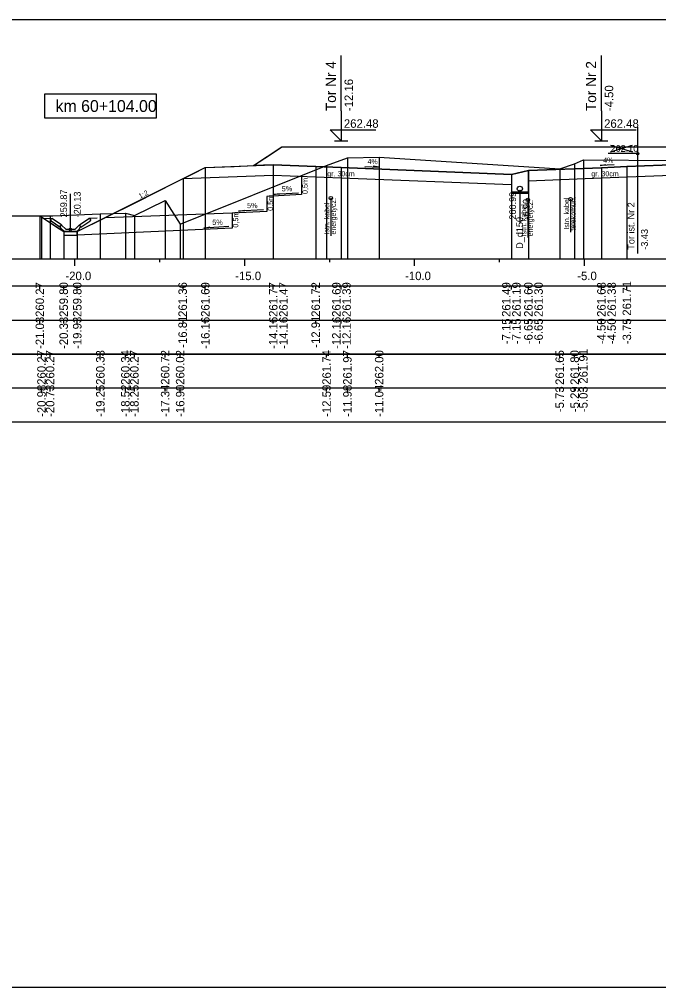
# Model space of a CAD drawing. Extents: x 6516023 to 6560129, y 5513077 to 5529206.
# Drawn here: x 6518146.08 to 6518164.9, y 5514484.66 to 5514513.16 of the extents above; entities that cross this region are included whole.
import ezdxf

# ---------------------------------------------------------------- set-up
doc = ezdxf.new("R2010")
doc.units = 0
for name, color, linetype in [('IR_default', 7, 'Continuous'), ('TOR_PRZEK_P-kable', 7, 'Continuous'), ('TOR_PRZEK_P-komponent', 7, 'Continuous'), ('TOR_PRZEK_P-odwodnienie', 7, 'Continuous'), ('TOR_PRZEK_P-opisy', 7, 'Continuous'), ('TOR_PRZEK_P-schodkowanie+wymiana', 7, 'Continuous'), ('TOR_PRZEK_P-tabelka istniejace', 7, 'Continuous'), ('TOR_PRZEK_P-tabelka projektowane', 7, 'Continuous'), ('TOR_PRZEK_P-teren istniejacy', 7, 'Continuous'), ('TOR_PRZEK_P-tory istniejace', 7, 'Continuous'), ('TOR_PRZEK_P-tory projektowane', 7, 'Continuous'), ('TOR_PRZEK_P-uklad odniesienia', 7, 'Continuous'), ('TOR_PRZEK_P-warstwa ochronna I', 7, 'Continuous'), ('TOR_PRZEK_P-warstwa ochronna II', 7, 'Continuous'), ('TOR_PS_T-skarpy projektowane', 7, 'Continuous'), ('TOR_RAMKI-ramka+tabelka 1', 7, 'Continuous')]:
    doc.layers.add(name, color=color, linetype=linetype)

msp = doc.modelspace()

# ---------------------------------------------------------------- linework, layer by layer
at = {"layer": 'IR_default'}
msp.add_lwpolyline([(6518146.679, 5514507.377), (6518146.79, 5514507.303), (6518146.886, 5514507.239), (6518147.183, 5514507.041), (6518147.381, 5514506.909), (6518147.621, 5514506.909), (6518147.781, 5514506.909), (6518149.503, 5514507.77), (6518150.682, 5514508.36), (6518151.204, 5514508.621), (6518151.551, 5514508.795), (6518152.404, 5514508.829), (6518152.972, 5514508.852), (6518153.47, 5514509.183), (6518153.801, 5514509.405), (6518157.301, 5514509.405), (6518160.036, 5514509.404), (6518161.463, 5514509.404), (6518162.863, 5514509.404), (6518164.963, 5514509.404)], dxfattribs=at)
at = {"layer": 'TOR_PRZEK_P-kable'}
for p, q in [((6518155.248, 5514507.897), (6518155.248, 5514506.787)), ((6518161.047, 5514507.843), (6518161.047, 5514506.733)), ((6518162.308, 5514507.863), (6518162.308, 5514506.89))]:
    msp.add_line(p, q, dxfattribs=at)
for centre in [(6518155.248, 5514507.897), (6518161.047, 5514507.843), (6518162.308, 5514507.863)]:
    msp.add_circle(centre, 0.05, dxfattribs=at)
at = {"layer": 'TOR_PRZEK_P-komponent'}
msp.add_lwpolyline([(6518160.563, 5514508.594), (6518155.551, 5514508.795), (6518154.801, 5514508.825), (6518153.551, 5514508.875), (6518152.972, 5514508.852), (6518153.801, 5514509.405), (6518157.301, 5514509.405), (6518161.463, 5514509.404), (6518164.963, 5514509.404), (6518165.963, 5514509.404), (6518169.463, 5514509.404), (6518170.013, 5514509.404), (6518173.513, 5514509.404), (6518174.854, 5514508.51), (6518171.763, 5514508.633), (6518167.713, 5514508.795), (6518166.963, 5514508.825), (6518165.518, 5514508.883), (6518163.963, 5514508.821), (6518163.213, 5514508.791), (6518161.063, 5514508.705), (6518160.563, 5514508.594)], dxfattribs=at)
at = {"layer": 'TOR_PRZEK_P-odwodnienie'}
for p, q in [((6518160.813, 5514508.096), (6518160.813, 5514507.161)), ((6518147.581, 5514506.979), (6518147.581, 5514508.023)), ((6518147.272, 5514507.038), (6518147.01, 5514507.213)), ((6518147.316, 5514507.105), (6518147.036, 5514507.292)), ((6518147.845, 5514507.105), (6518148.126, 5514507.292)), ((6518147.89, 5514507.038), (6518148.151, 5514507.213)), ((6518147.283, 5514507.055), (6518147.272, 5514507.038)), ((6518147.273, 5514507.074), (6518147.321, 5514507.098)), ((6518147.316, 5514507.105), (6518147.308, 5514507.093)), ((6518147.441, 5514506.979), (6518147.321, 5514507.098)), ((6518147.391, 5514506.909), (6518147.771, 5514506.909)), ((6518147.441, 5514506.979), (6518147.721, 5514506.979)), ((6518147.721, 5514506.979), (6518147.841, 5514507.098)), ((6518147.841, 5514507.098), (6518147.888, 5514507.074)), ((6518147.845, 5514507.105), (6518147.854, 5514507.093)), ((6518147.879, 5514507.055), (6518147.89, 5514507.038))]:
    msp.add_line(p, q, dxfattribs=at)
for points in [[(6518160.563, 5514508.594), (6518160.563, 5514508.036), (6518161.063, 5514508.036), (6518161.063, 5514508.705)], [(6518160.563, 5514508.076), (6518161.063, 5514508.076)], [(6518146.789, 5514507.304), (6518147.036, 5514507.292)], [(6518146.985, 5514507.265), (6518147.036, 5514507.292)], [(6518146.985, 5514507.265), (6518147.01, 5514507.213)], [(6518148.372, 5514507.304), (6518148.126, 5514507.292)], [(6518148.176, 5514507.265), (6518148.126, 5514507.292)], [(6518148.176, 5514507.265), (6518148.151, 5514507.213)], [(6518147.308, 5514507.093), (6518147.273, 5514507.074)], [(6518147.321, 5514506.979), (6518147.273, 5514507.074)], [(6518147.273, 5514507.074), (6518147.283, 5514507.055)], [(6518147.391, 5514506.909), (6518147.321, 5514506.979)], [(6518147.381, 5514506.909), (6518147.38, 5514506.91), (6518147.381, 5514506.909), (6518147.38, 5514506.909), (6518147.381, 5514506.909), (6518147.381, 5514506.909), (6518147.381, 5514506.909), (6518147.381, 5514506.91)], [(6518147.781, 5514506.909), (6518147.381, 5514506.909), (6518147.381, 5514506.809), (6518147.781, 5514506.809), (6518147.781, 5514506.909)], [(6518147.771, 5514506.909), (6518147.841, 5514506.979)], [(6518147.781, 5514506.909), (6518147.78, 5514506.91), (6518147.781, 5514506.909), (6518147.78, 5514506.909), (6518147.781, 5514506.909), (6518147.781, 5514506.909), (6518147.781, 5514506.909), (6518147.781, 5514506.91)], [(6518147.841, 5514506.979), (6518147.888, 5514507.074)], [(6518147.854, 5514507.093), (6518147.889, 5514507.074)], [(6518147.889, 5514507.074), (6518147.879, 5514507.055)]]:
    msp.add_lwpolyline(points, dxfattribs=at)
for centre, radius in [((6518160.813, 5514508.171), 0.075), ((6518160.813, 5514508.096), 0.03), ((6518147.581, 5514506.979), 0.035)]:
    msp.add_circle(centre, radius, dxfattribs=at)
at = {"layer": 'TOR_PRZEK_P-opisy'}
for points in [[(6518156.248, 5514508.829), (6518156.666, 5514508.81), (6518156.498, 5514508.838)], [(6518163.591, 5514508.872), (6518163.173, 5514508.853), (6518163.341, 5514508.881)]]:
    msp.add_lwpolyline(points, dxfattribs=at)
at = {"layer": 'TOR_PRZEK_P-schodkowanie+wymiana'}
for p, q in [((6518154.384, 5514508.541), (6518154.384, 5514507.998)), ((6518154.384, 5514507.998), (6518153.361, 5514507.947)), ((6518153.361, 5514507.947), (6518153.361, 5514507.504)), ((6518153.361, 5514507.504), (6518152.338, 5514507.453)), ((6518152.338, 5514507.453), (6518148.611, 5514507.315)), ((6518152.338, 5514507.453), (6518152.338, 5514507.01)), ((6518152.338, 5514507.01), (6518147.781, 5514506.809))]:
    msp.add_line(p, q, dxfattribs=at)
at = {"layer": 'TOR_PRZEK_P-tabelka istniejace'}
for p, q in [((6518146.728, 5514503.206), (6518146.728, 5514503.306)), ((6518146.981, 5514503.206), (6518146.981, 5514503.306)), ((6518148.46, 5514503.206), (6518148.46, 5514503.306)), ((6518149.197, 5514503.206), (6518149.197, 5514503.306)), ((6518149.462, 5514503.206), (6518149.462, 5514503.306)), ((6518150.369, 5514503.206), (6518150.369, 5514503.306)), ((6518150.811, 5514503.206), (6518150.811, 5514503.306)), ((6518155.121, 5514503.206), (6518155.121, 5514503.306)), ((6518155.735, 5514503.206), (6518155.735, 5514503.306)), ((6518156.67, 5514503.206), (6518156.67, 5514503.306)), ((6518161.986, 5514503.206), (6518161.986, 5514503.306)), ((6518162.426, 5514503.206), (6518162.426, 5514503.306)), ((6518162.682, 5514503.206), (6518162.682, 5514503.306)), ((6518106.663, 5514502.306), (6518210.463, 5514502.306)), ((6518146.728, 5514502.206), (6518146.728, 5514502.306)), ((6518146.981, 5514502.206), (6518146.981, 5514502.306)), ((6518148.46, 5514502.206), (6518148.46, 5514502.306)), ((6518149.197, 5514502.206), (6518149.197, 5514502.306)), ((6518149.462, 5514502.206), (6518149.462, 5514502.306)), ((6518150.369, 5514502.206), (6518150.369, 5514502.306)), ((6518150.811, 5514502.206), (6518150.811, 5514502.306)), ((6518155.121, 5514502.206), (6518155.121, 5514502.306)), ((6518155.735, 5514502.206), (6518155.735, 5514502.306)), ((6518156.67, 5514502.206), (6518156.67, 5514502.306)), ((6518161.986, 5514502.206), (6518161.986, 5514502.306)), ((6518162.426, 5514502.206), (6518162.426, 5514502.306)), ((6518162.682, 5514502.206), (6518162.682, 5514502.306))]:
    msp.add_line(p, q, dxfattribs=at)
for points in [[(6518155.735, 5514509.077), (6518155.735, 5514506.306), (6518155.735, 5514506.176), (6518155.735, 5514506.106)], [(6518156.67, 5514509.103), (6518156.67, 5514506.306), (6518156.67, 5514506.176), (6518156.67, 5514506.106)], [(6518162.426, 5514508.902), (6518162.426, 5514506.306), (6518162.426, 5514506.176), (6518162.426, 5514506.106)], [(6518162.682, 5514509.019), (6518162.682, 5514506.306), (6518162.682, 5514506.176), (6518162.682, 5514506.106)], [(6518155.121, 5514508.85), (6518155.121, 5514506.306), (6518155.121, 5514506.176), (6518155.121, 5514506.106)], [(6518161.986, 5514508.757), (6518161.986, 5514506.306), (6518161.986, 5514506.176), (6518161.986, 5514506.106)], [(6518150.369, 5514507.828), (6518150.369, 5514506.306), (6518150.369, 5514506.176), (6518150.369, 5514506.106)], [(6518146.728, 5514507.377), (6518146.728, 5514506.306), (6518146.728, 5514506.176), (6518146.728, 5514506.106)], [(6518146.981, 5514507.378), (6518146.981, 5514506.306), (6518146.981, 5514506.176), (6518146.981, 5514506.106)], [(6518148.46, 5514507.433), (6518148.46, 5514506.306), (6518148.46, 5514506.176), (6518148.46, 5514506.106)], [(6518149.197, 5514507.45), (6518149.197, 5514506.306), (6518149.197, 5514506.176), (6518149.197, 5514506.106)], [(6518149.462, 5514507.38), (6518149.462, 5514506.306), (6518149.462, 5514506.176), (6518149.462, 5514506.106)], [(6518150.811, 5514507.127), (6518150.811, 5514506.306), (6518150.811, 5514506.176), (6518150.811, 5514506.106)]]:
    msp.add_lwpolyline(points, dxfattribs=at)
msp.add_lwpolyline([(6518106.663, 5514503.306), (6518106.663, 5514501.306), (6518210.463, 5514501.306), (6518210.463, 5514503.306)], close=True, dxfattribs=at)
at = {"layer": 'TOR_PRZEK_P-tabelka projektowane'}
for p, q in [((6518146.679, 5514505.206), (6518146.679, 5514505.306)), ((6518147.381, 5514505.206), (6518147.381, 5514505.306)), ((6518147.781, 5514505.206), (6518147.781, 5514505.306)), ((6518150.899, 5514505.206), (6518150.899, 5514505.306)), ((6518151.551, 5514505.206), (6518151.551, 5514505.306)), ((6518153.551, 5514505.206), (6518153.551, 5514505.306)), ((6518153.551, 5514505.206), (6518153.551, 5514505.306)), ((6518154.801, 5514505.206), (6518154.801, 5514505.306)), ((6518155.551, 5514505.206), (6518155.551, 5514505.306)), ((6518155.551, 5514505.206), (6518155.551, 5514505.306)), ((6518160.563, 5514505.206), (6518160.563, 5514505.306)), ((6518160.563, 5514505.206), (6518160.563, 5514505.306)), ((6518161.063, 5514505.206), (6518161.063, 5514505.306)), ((6518161.063, 5514505.206), (6518161.063, 5514505.306)), ((6518163.213, 5514505.206), (6518163.213, 5514505.306)), ((6518163.213, 5514505.206), (6518163.213, 5514505.306)), ((6518163.963, 5514505.206), (6518163.963, 5514505.306)), ((6518106.663, 5514504.306), (6518210.463, 5514504.306)), ((6518146.679, 5514504.206), (6518146.679, 5514504.306)), ((6518147.381, 5514504.206), (6518147.381, 5514504.306)), ((6518147.781, 5514504.206), (6518147.781, 5514504.306)), ((6518150.899, 5514504.206), (6518150.899, 5514504.306)), ((6518151.551, 5514504.206), (6518151.551, 5514504.306)), ((6518153.551, 5514504.206), (6518153.551, 5514504.306)), ((6518153.551, 5514504.206), (6518153.551, 5514504.306)), ((6518154.801, 5514504.206), (6518154.801, 5514504.306)), ((6518155.551, 5514504.206), (6518155.551, 5514504.306)), ((6518155.551, 5514504.206), (6518155.551, 5514504.306)), ((6518160.563, 5514504.206), (6518160.563, 5514504.306)), ((6518160.563, 5514504.206), (6518160.563, 5514504.306)), ((6518161.063, 5514504.206), (6518161.063, 5514504.306)), ((6518161.063, 5514504.206), (6518161.063, 5514504.306)), ((6518163.213, 5514504.206), (6518163.213, 5514504.306)), ((6518163.213, 5514504.206), (6518163.213, 5514504.306)), ((6518163.963, 5514504.206), (6518163.963, 5514504.306))]:
    msp.add_line(p, q, dxfattribs=at)
for points in [[(6518151.551, 5514508.795), (6518151.551, 5514506.306), (6518151.551, 5514506.176), (6518151.551, 5514506.106)], [(6518153.551, 5514508.875), (6518153.551, 5514506.306), (6518153.551, 5514506.176), (6518153.551, 5514506.106)], [(6518154.801, 5514508.825), (6518154.801, 5514506.306), (6518154.801, 5514506.176), (6518154.801, 5514506.106)], [(6518155.551, 5514508.795), (6518155.551, 5514506.306), (6518155.551, 5514506.176), (6518155.551, 5514506.106)], [(6518161.063, 5514508.705), (6518161.063, 5514506.306), (6518161.063, 5514506.176), (6518161.063, 5514506.106)], [(6518163.213, 5514508.791), (6518163.213, 5514506.306), (6518163.213, 5514506.176), (6518163.213, 5514506.106)], [(6518163.963, 5514508.821), (6518163.963, 5514506.306), (6518163.963, 5514506.176), (6518163.963, 5514506.106)], [(6518150.899, 5514508.469), (6518150.899, 5514506.306), (6518150.899, 5514506.176), (6518150.899, 5514506.106)], [(6518153.551, 5514508.575), (6518153.551, 5514506.306), (6518153.551, 5514506.176), (6518153.551, 5514506.106)], [(6518155.551, 5514508.495), (6518155.551, 5514506.306), (6518155.551, 5514506.176), (6518155.551, 5514506.106)], [(6518160.563, 5514508.594), (6518160.563, 5514506.306), (6518160.563, 5514506.176), (6518160.563, 5514506.106)], [(6518161.063, 5514508.405), (6518161.063, 5514506.306), (6518161.063, 5514506.176), (6518161.063, 5514506.106)], [(6518163.213, 5514508.491), (6518163.213, 5514506.306), (6518163.213, 5514506.176), (6518163.213, 5514506.106)], [(6518160.563, 5514508.294), (6518160.563, 5514506.306), (6518160.563, 5514506.176), (6518160.563, 5514506.106)], [(6518146.679, 5514507.377), (6518146.679, 5514506.306), (6518146.679, 5514506.176), (6518146.679, 5514506.106)], [(6518147.381, 5514506.909), (6518147.381, 5514506.306), (6518147.381, 5514506.176), (6518147.381, 5514506.106)], [(6518147.781, 5514506.909), (6518147.781, 5514506.306), (6518147.781, 5514506.176), (6518147.781, 5514506.106)]]:
    msp.add_lwpolyline(points, dxfattribs=at)
msp.add_lwpolyline([(6518106.663, 5514505.306), (6518106.663, 5514503.306), (6518210.463, 5514503.306), (6518210.463, 5514505.306)], close=True, dxfattribs=at)
at = {"layer": 'TOR_PRZEK_P-teren istniejacy'}
msp.add_lwpolyline([(6518141.271, 5514507.377), (6518146.728, 5514507.377), (6518146.981, 5514507.378), (6518147.064, 5514507.378), (6518148.46, 5514507.433), (6518149.197, 5514507.45), (6518149.462, 5514507.38), (6518150.369, 5514507.828), (6518150.811, 5514507.127), (6518155.121, 5514508.85), (6518155.735, 5514509.077), (6518156.67, 5514509.103), (6518161.986, 5514508.757), (6518162.426, 5514508.902), (6518162.682, 5514509.019), (6518165.346, 5514509.006)], dxfattribs=at)
at = {"layer": 'TOR_PRZEK_P-tory istniejace'}
for p, q in [((6518164.281, 5514509.981), (6518164.281, 5514506.261)), ((6518164.282, 5514509.206), (6518163.416, 5514509.206)), ((6518163.482, 5514509.253), (6518164.134, 5514509.456)), ((6518163.482, 5514509.456), (6518164.134, 5514509.253))]:
    msp.add_line(p, q, dxfattribs=at)
msp.add_circle((6518164.282, 5514509.206), 0.035, dxfattribs=at)
at = {"layer": 'TOR_PRZEK_P-tory projektowane'}
for p, q in [((6518155.551, 5514510.462), (6518155.551, 5514512.095)), ((6518163.213, 5514510.462), (6518163.213, 5514512.094)), ((6518155.551, 5514510.462), (6518155.551, 5514509.585)), ((6518163.213, 5514510.462), (6518163.213, 5514509.584)), ((6518155.551, 5514509.585), (6518155.232, 5514509.904)), ((6518155.232, 5514509.904), (6518156.576, 5514509.904)), ((6518163.213, 5514509.584), (6518162.894, 5514509.903)), ((6518162.894, 5514509.903), (6518164.238, 5514509.903)), ((6518155.36, 5514509.585), (6518155.743, 5514509.585)), ((6518163.021, 5514509.584), (6518163.405, 5514509.584))]:
    msp.add_line(p, q, dxfattribs=at)
at = {"layer": 'TOR_PRZEK_P-uklad odniesienia'}
for p, q in [((6518110.463, 5514506.106), (6518210.463, 5514506.106)), ((6518147.713, 5514505.906), (6518147.713, 5514506.106)), ((6518150.213, 5514506.006), (6518150.213, 5514506.106)), ((6518152.713, 5514505.906), (6518152.713, 5514506.106)), ((6518155.213, 5514506.006), (6518155.213, 5514506.106)), ((6518157.713, 5514505.906), (6518157.713, 5514506.106)), ((6518160.213, 5514506.006), (6518160.213, 5514506.106)), ((6518162.713, 5514505.906), (6518162.713, 5514506.106))]:
    msp.add_line(p, q, dxfattribs=at)
msp.add_lwpolyline([(6518150.113, 5514510.956), (6518146.813, 5514510.956), (6518146.813, 5514510.256), (6518150.113, 5514510.256)], close=True, dxfattribs=at)
at = {"layer": 'TOR_PRZEK_P-warstwa ochronna I'}
for points in [[(6518150.899, 5514508.469), (6518153.551, 5514508.575), (6518155.551, 5514508.495), (6518160.563, 5514508.294)], [(6518161.063, 5514508.405), (6518163.213, 5514508.491), (6518165.518, 5514508.583), (6518166.963, 5514508.525), (6518167.713, 5514508.495), (6518171.763, 5514508.333), (6518176.714, 5514508.135)]]:
    msp.add_lwpolyline(points, dxfattribs=at)
at = {"layer": 'TOR_PRZEK_P-warstwa ochronna II'}
for points in [[(6518146.679, 5514507.377), (6518147.381, 5514506.909), (6518147.781, 5514506.909), (6518151.551, 5514508.795), (6518153.551, 5514508.875), (6518154.801, 5514508.825), (6518155.551, 5514508.795), (6518160.563, 5514508.594)], [(6518160.563, 5514508.594), (6518161.063, 5514508.705), (6518163.213, 5514508.791), (6518163.963, 5514508.821), (6518165.518, 5514508.883), (6518166.963, 5514508.825), (6518167.713, 5514508.795), (6518171.763, 5514508.633), (6518176.063, 5514508.461), (6518178.635, 5514507.174), (6518179.035, 5514507.174), (6518179.626, 5514507.568), (6518183.379, 5514507.654)]]:
    msp.add_lwpolyline(points, dxfattribs=at)
at = {"layer": 'TOR_PS_T-skarpy projektowane'}
for points in [[(6518154.291, 5514508.043), (6518153.556, 5514508.003), (6518153.728, 5514508.034)], [(6518153.268, 5514507.549), (6518152.533, 5514507.509), (6518152.706, 5514507.54)], [(6518152.245, 5514507.055), (6518151.51, 5514507.015), (6518151.683, 5514507.046)]]:
    msp.add_lwpolyline(points, dxfattribs=at)
at = {"layer": 'TOR_RAMKI-ramka+tabelka 1'}
msp.add_lwpolyline([(6517997.013, 5514513.156), (6518244.513, 5514513.156), (6518244.513, 5514484.656), (6517997.013, 5514484.656)], close=True, dxfattribs=at)

# ---------------------------------------------------------------- texts
at = {"layer": 'TOR_PRZEK_P-kable'}
for s, height, p in [('energetycz.', 0.14999, (6518155.397, 5514506.824)), ('energetycz.', 0.14999, (6518161.196, 5514506.769)), ('Istn. kabel', 0.14999, (6518162.263, 5514506.966)), ('telekomun.', 0.15, (6518162.457, 5514506.937)), ('Istn. kabel', 0.14999, (6518155.202, 5514506.824)), ('Istn. kabel', 0.14999, (6518161.002, 5514506.769))]:
    msp.add_text(s, height=height, rotation=90.0511, dxfattribs=at).set_placement(p)
at = {"layer": 'TOR_PRZEK_P-odwodnienie'}
for s, p in [('259.87', (6518147.481, 5514507.329)), ('-20.13', (6518147.881, 5514507.329)), ('260.99', (6518160.7, 5514507.261)), ('-6.90', (6518161.1, 5514507.261)), ('D_d150', (6518160.905, 5514506.402))]:
    msp.add_text(s, height=0.2, rotation=90, dxfattribs=at).set_placement(p)
at = {"layer": 'TOR_PRZEK_P-opisy'}
for s, rotation, p in [('4%', 359.8485, (6518156.327, 5514508.895)), ('4%', 0.1515, (6518163.268, 5514508.937)), ('1:2', 27.0864, (6518149.633, 5514507.874))]:
    msp.add_text(s, height=0.15, rotation=rotation, dxfattribs=at).set_placement(p)
at = {"layer": 'TOR_PRZEK_P-schodkowanie+wymiana'}
for p in [(6518154.566, 5514508.014), (6518153.543, 5514507.52), (6518152.521, 5514507.026)]:
    msp.add_text('0,5m', height=0.1545, rotation=90, dxfattribs=at).set_placement(p)
at = {"layer": 'TOR_PRZEK_P-tabelka istniejace'}
for s, p in [('260.27', (6518146.853, 5514502.398)), ('260.27', (6518147.106, 5514502.398)), ('260.33', (6518148.585, 5514502.398)), ('260.34', (6518149.322, 5514502.399)), ('260.27', (6518149.587, 5514502.398)), ('260.72', (6518150.494, 5514502.4)), ('260.02', (6518150.936, 5514502.4)), ('261.74', (6518155.246, 5514502.399)), ('261.97', (6518155.86, 5514502.398)), ('262.00', (6518156.795, 5514502.398)), ('261.65', (6518162.111, 5514502.397)), ('261.80', (6518162.551, 5514502.398)), ('261.91', (6518162.807, 5514502.433)), ('-20.98', (6518146.853, 5514501.454)), ('-20.73', (6518147.106, 5514501.454)), ('-19.25', (6518148.585, 5514501.453)), ('-18.52', (6518149.322, 5514501.456)), ('-18.25', (6518149.587, 5514501.453)), ('-17.34', (6518150.494, 5514501.455)), ('-16.90', (6518150.936, 5514501.455)), ('-12.59', (6518155.246, 5514501.455)), ('-11.98', (6518155.86, 5514501.454)), ('-11.04', (6518156.795, 5514501.455)), ('-5.73', (6518162.111, 5514501.594)), ('-5.29', (6518162.551, 5514501.594)), ('-5.03', (6518162.807, 5514501.594))]:
    msp.add_text(s, height=0.25, rotation=90, dxfattribs=at).set_placement(p)
at = {"layer": 'TOR_PRZEK_P-tabelka projektowane'}
for s, p in [('260.27', (6518146.804, 5514504.398)), ('259.80', (6518147.506, 5514504.398)), ('259.80', (6518147.906, 5514504.398)), ('261.36', (6518151.009, 5514504.398)), ('261.69', (6518151.676, 5514504.398)), ('261.77', (6518153.676, 5514504.398)), ('261.47', (6518153.976, 5514504.398)), ('261.72', (6518154.926, 5514504.4)), ('261.69', (6518155.535, 5514504.398)), ('261.39', (6518155.835, 5514504.398)), ('261.49', (6518160.537, 5514504.398)), ('261.19', (6518160.837, 5514504.398)), ('261.60', (6518161.188, 5514504.398)), ('261.30', (6518161.488, 5514504.398)), ('261.68', (6518163.338, 5514504.398)), ('261.38', (6518163.638, 5514504.398)), ('261.71', (6518164.088, 5514504.433)), ('-21.03', (6518146.804, 5514503.454)), ('-20.33', (6518147.506, 5514503.454)), ('-19.93', (6518147.906, 5514503.454)), ('-16.81', (6518151.009, 5514503.489)), ('-16.16', (6518151.676, 5514503.454)), ('-14.16', (6518153.676, 5514503.454)), ('-14.16', (6518153.976, 5514503.454)), ('-12.91', (6518154.926, 5514503.489)), ('-12.16', (6518155.535, 5514503.454)), ('-12.16', (6518155.835, 5514503.454)), ('-7.15', (6518160.537, 5514503.593)), ('-7.15', (6518160.837, 5514503.593)), ('-6.65', (6518161.188, 5514503.593)), ('-6.65', (6518161.488, 5514503.593)), ('-4.50', (6518163.338, 5514503.594)), ('-4.50', (6518163.638, 5514503.594)), ('-3.75', (6518164.088, 5514503.593))]:
    msp.add_text(s, height=0.25, rotation=90, dxfattribs=at).set_placement(p)
at = {"layer": 'TOR_PRZEK_P-tory istniejace'}
msp.add_text('262.10', height=0.2, dxfattribs=at).set_placement((6518163.482, 5514509.256))
for s, rotation, p in [('Tor ist. Nr 2', 90.0511, (6518164.188, 5514506.376)), ('-3.43', 90, (6518164.582, 5514506.376))]:
    msp.add_text(s, height=0.2, rotation=rotation, dxfattribs=at).set_placement(p)
at = {"layer": 'TOR_PRZEK_P-tory projektowane'}
for s, height, p in [('Tor Nr 4', 0.3, (6518155.397, 5514510.456)), ('Tor Nr 2', 0.3, (6518163.058, 5514510.456)), ('-12.16', 0.25, (6518155.901, 5514510.455)), ('-4.50', 0.25, (6518163.563, 5514510.454))]:
    msp.add_text(s, height=height, rotation=90, dxfattribs=at).set_placement(p)
for p in [(6518155.631, 5514509.965), (6518163.293, 5514509.964)]:
    msp.add_text('262.48', height=0.25, dxfattribs=at).set_placement(p)
at = {"layer": 'TOR_PRZEK_P-uklad odniesienia'}
for s, height, p in [('km 60+104.00', 0.35, (6518147.141, 5514510.431)), ('-20.0', 0.25, (6518147.432, 5514505.481)), ('-15.0', 0.25, (6518152.432, 5514505.481)), ('-10.0', 0.25, (6518157.432, 5514505.481)), ('-5.0', 0.25, (6518162.502, 5514505.481))]:
    msp.add_text(s, height=height, dxfattribs=at).set_placement(p)
at = {"layer": 'TOR_PRZEK_P-warstwa ochronna I'}
for p in [(6518155.143, 5514508.537), (6518162.916, 5514508.537)]:
    msp.add_text('gr. 30cm', height=0.15, dxfattribs=at).set_placement(p)
at = {"layer": 'TOR_PS_T-skarpy projektowane'}
for p in [(6518153.803, 5514508.094), (6518152.78, 5514507.6), (6518151.757, 5514507.106)]:
    msp.add_text('5%', height=0.1545, dxfattribs=at).set_placement(p)

doc.saveas('drawing.dxf')
